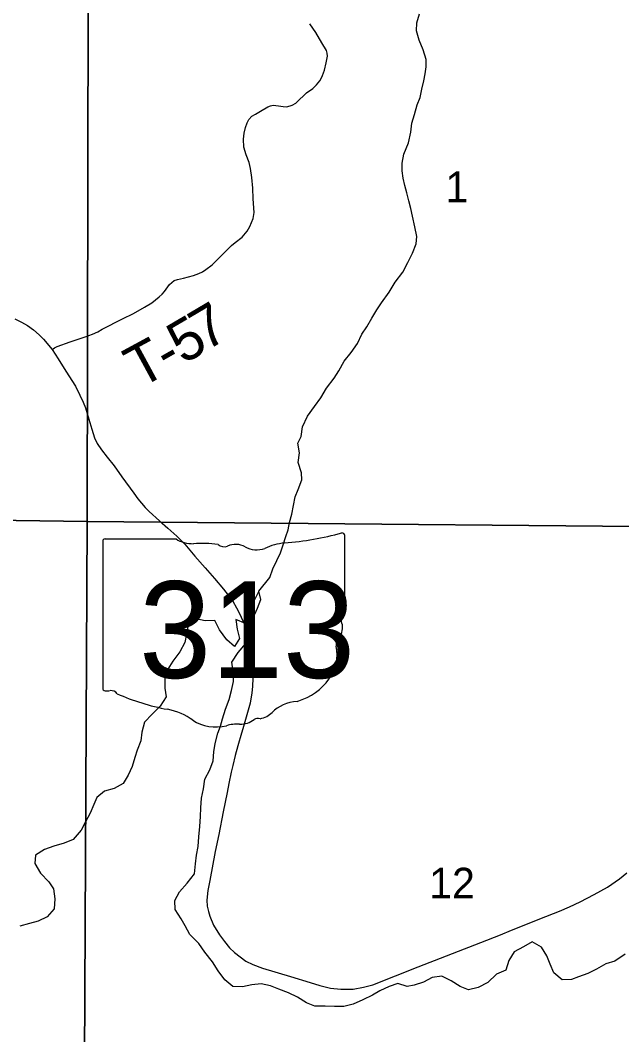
# Model space of a CAD drawing. Extents: x 0 to 191, y 0 to 55.
# Drawn here: x 145.987 to 146.397, y 22.989 to 23.68 of the extents above; entities that cross this region are included whole.
import ezdxf

# ---------------------------------------------------------------- set-up
doc = ezdxf.new("R2010")
doc.units = 0
for name, color, linetype in [('GM_X_Corporation', 7, 'Continuous'), ('GM_X_Major_Lake', 7, 'Continuous'), ('GM_X_Minor_River', 7, 'Continuous'), ('GM_X_Section_Text', 7, 'Continuous'), ('GM_X_State_Location', 7, 'Continuous'), ('GM_X_State_Route', 7, 'Continuous'), ('GM_X_State_Shield', 7, 'Continuous'), ('GM_X_Township_Road', 7, 'Continuous'), ('GM_X_Township_Road_Text', 7, 'Continuous')]:
    doc.layers.add(name, color=color, linetype=linetype)

msp = doc.modelspace()

# ---------------------------------------------------------------- linework, layer by layer
at = {"layer": 'GM_X_Corporation'}
for points in [[(145.53727, 23.82138), (146.0338, 23.81325), (146.03304, 23.3384), (145.53282, 23.34555)], [(146.53621, 23.80622), (146.53556, 23.59664), (146.53466, 23.33382), (146.03304, 23.3384), (146.0338, 23.81325)], [(145.53282, 23.34555), (146.03304, 23.3384), (146.03039, 22.83378), (145.53082, 22.83943)], [(146.03304, 23.3384), (146.53466, 23.33382), (146.53262, 23.0852), (146.52936, 22.8286), (146.03039, 22.83378)]]:
    msp.add_lwpolyline(points, close=True, dxfattribs=at)
at = {"layer": 'GM_X_Major_Lake'}
for points in [[(146.26206, 23.02442), (146.2558, 23.02232), (146.25087, 23.02155), (146.24461, 23.02344), (146.23874, 23.02153), (146.23229, 23.01849), (146.22736, 23.01563), (146.22073, 23.0124), (146.21409, 23.00954), (146.20783, 23.00782), (146.20139, 23.00781), (146.19513, 23.00799), (146.18811, 23.00798), (146.18242, 23.01025), (146.17635, 23.01423), (146.17009, 23.01726), (146.16364, 23.01971), (146.15776, 23.02198), (146.15151, 23.0233), (146.14525, 23.02272), (146.1388, 23.02119), (146.13217, 23.02137), (146.12685, 23.02611), (146.1223, 23.03217), (146.11831, 23.03824), (146.11319, 23.04487), (146.10901, 23.05075), (146.10294, 23.057), (146.09972, 23.06288), (146.09706, 23.06762), (146.09288, 23.07388), (146.09269, 23.08014), (146.09591, 23.08603), (146.10103, 23.09192), (146.10614, 23.09838), (146.10671, 23.10502), (146.10746, 23.11109), (146.1086, 23.11698), (146.10897, 23.12343), (146.10973, 23.13045), (146.1101, 23.13728), (146.11029, 23.14317), (146.11086, 23.14981), (146.11218, 23.15627), (146.11312, 23.16291), (146.11653, 23.16918), (146.11881, 23.17525), (146.11918, 23.18151), (146.12013, 23.18721), (146.12202, 23.19423), (146.12372, 23.19898), (146.12505, 23.20392), (146.12713, 23.21056), (146.12978, 23.21702), (146.1313, 23.22328), (146.13262, 23.22936), (146.13243, 23.236), (146.13147, 23.24264), (146.13583, 23.2491), (146.14095, 23.25537), (146.14341, 23.26106), (146.14511, 23.26676), (146.14606, 23.27283), (146.1489, 23.27948), (146.15136, 23.28518), (146.14984, 23.29087), (146.14681, 23.2846), (146.14473, 23.27985), (146.14264, 23.27359), (146.14075, 23.26884), (146.1343, 23.27168), (146.13525, 23.26504), (146.13677, 23.25878), (146.13336, 23.25327), (146.12805, 23.25781), (146.12312, 23.26464), (146.11989, 23.2709), (146.11344, 23.2707), (146.10699, 23.27201), (146.10188, 23.26802), (146.10074, 23.26195), (146.09942, 23.25606), (146.09601, 23.24961), (146.09127, 23.24315), (146.08786, 23.23783), (146.08578, 23.23137), (146.08578, 23.22492), (146.08673, 23.21885), (146.08276, 23.21258), (146.07726, 23.20707), (146.07214, 23.20156), (146.07025, 23.19491), (146.06949, 23.18884), (146.06703, 23.18257), (146.06533, 23.17764), (146.06363, 23.17156), (146.06097, 23.16549), (146.05756, 23.15979), (146.05131, 23.15636), (146.04467, 23.15464), (146.03955, 23.15027)], [(146.03955, 23.15027), (146.03747, 23.14553), (146.03501, 23.13964), (146.03179, 23.13375), (146.02895, 23.12805), (146.02345, 23.12159), (146.0172, 23.11912), (146.01037, 23.11721), (146.00392, 23.11492), (145.99767, 23.11093), (145.99729, 23.10523), (146.00128, 23.09879), (146.00697, 23.09291), (146.01001, 23.08817), (146.01096, 23.08115), (146.01058, 23.07451), (146.00566, 23.069), (145.99959, 23.06596), (145.99371, 23.06443), (145.98708, 23.06252)], [(146.39934, 23.0436), (146.39252, 23.03866), (146.38626, 23.03694), (146.37982, 23.03332), (146.37394, 23.03028), (146.36768, 23.02818), (146.36294, 23.02628), (146.35649, 23.02608), (146.3508, 23.03081), (146.34833, 23.03669), (146.34606, 23.04238), (146.34245, 23.04826), (146.33619, 23.05185), (146.33012, 23.04843), (146.32387, 23.04519), (146.32027, 23.03912), (146.31819, 23.03266), (146.31174, 23.0298), (146.30586, 23.0241), (146.29923, 23.02087), (146.29278, 23.01915), (146.28709, 23.02142), (146.28083, 23.02539), (146.27457, 23.02861), (146.26794, 23.02765), (146.26206, 23.02442)]]:
    msp.add_lwpolyline(points, dxfattribs=at)
at = {"layer": 'GM_X_Minor_River'}
msp.add_lwpolyline([(146.14984, 23.29087), (146.15741, 23.30039), (146.15949, 23.30628), (146.16213, 23.31179), (146.16477, 23.31711), (146.16647, 23.32262), (146.16835, 23.32813), (146.16986, 23.33288), (146.1708, 23.33782), (146.17231, 23.34352), (146.17362, 23.34941), (146.17475, 23.3553), (146.17663, 23.36024), (146.17927, 23.36689), (146.17907, 23.37163), (146.17678, 23.37865), (146.17752, 23.3853), (146.17637, 23.39174), (146.17883, 23.3965), (146.17957, 23.40295), (146.18316, 23.41018), (146.18789, 23.41684), (146.19224, 23.42273), (146.19602, 23.42939), (146.20113, 23.43624), (146.20434, 23.44118), (146.20812, 23.44784), (146.21285, 23.45374), (146.21701, 23.45983), (146.22003, 23.4661), (146.22344, 23.47105), (146.22684, 23.47713), (146.23024, 23.48265), (146.23346, 23.48759), (146.23875, 23.49482), (146.24272, 23.50167), (146.24802, 23.50852), (146.25142, 23.51498), (146.25463, 23.52126), (146.25708, 23.52772), (146.25764, 23.53266), (146.25611, 23.53929), (146.25457, 23.5465), (146.25342, 23.55181), (146.25208, 23.55712), (146.25074, 23.56244), (146.2494, 23.56756), (146.24825, 23.57249), (146.24748, 23.57742), (146.24766, 23.58274), (146.24879, 23.58881), (146.2518, 23.59661), (146.2535, 23.60383), (146.25424, 23.61009), (146.25593, 23.61598), (146.25782, 23.62244), (146.2597, 23.62738), (146.26102, 23.63327), (146.26233, 23.63878), (146.26327, 23.64353), (146.26383, 23.64828), (146.26382, 23.6534), (146.26191, 23.66004), (146.25905, 23.66649), (146.25732, 23.67293), (146.2575, 23.67844), (146.25938, 23.68452)], dxfattribs=at)
at = {"layer": 'GM_X_State_Route'}
msp.add_lwpolyline([(145.98379, 23.47657), (145.98829, 23.47432), (145.99233, 23.47199), (145.9964, 23.4691), (146.00035, 23.46575), (146.00328, 23.46277), (146.0091, 23.45578), (146.01321, 23.44928), (146.01847, 23.44104), (146.02493, 23.4306), (146.02807, 23.42466), (146.03027, 23.41986), (146.03176, 23.41583), (146.03409, 23.40827), (146.03609, 23.4014), (146.03808, 23.39558), (146.03987, 23.39172), (146.04275, 23.38726), (146.0467, 23.38234), (146.05141, 23.37644), (146.05668, 23.36901), (146.0647, 23.35776), (146.06758, 23.3539), (146.06992, 23.35105), (146.07259, 23.34791), (146.07531, 23.3452), (146.08214, 23.339), (146.088, 23.33399), (146.09416, 23.32843), (146.09942, 23.32291), (146.10634, 23.3148), (146.11339, 23.30678), (146.11963, 23.29965), (146.12595, 23.29239), (146.12905, 23.28827), (146.1321, 23.28416), (146.13474, 23.27966), (146.13707, 23.2752), (146.13987, 23.26871), (146.14127, 23.26489), (146.14233, 23.26094), (146.14403, 23.2547), (146.14509, 23.24965), (146.14577, 23.244), (146.14607, 23.23713), (146.14586, 23.23157), (146.14552, 23.22592), (146.14505, 23.22172), (146.14395, 23.21467), (146.14166, 23.20661), (146.13898, 23.19701), (146.13809, 23.19413), (146.13554, 23.18547), (146.13376, 23.17893), (146.13227, 23.17218), (146.13117, 23.16768), (146.12952, 23.15987), (146.12824, 23.15376), (146.12561, 23.14064), (146.12255, 23.12511), (146.12022, 23.11361), (146.11644, 23.0937), (146.11525, 23.08691), (146.11453, 23.08041), (146.11474, 23.07629), (146.11559, 23.07264), (146.11661, 23.06942), (146.11907, 23.06339), (146.12323, 23.05677), (146.12646, 23.05227), (146.12985, 23.04794), (146.13342, 23.04463), (146.14098, 23.03886), (146.14573, 23.03639), (146.15252, 23.03393), (146.17145, 23.02841), (146.18487, 23.02417), (146.1914, 23.02213), (146.1987, 23.02043), (146.20567, 23.01967), (146.21407, 23.01975), (146.22112, 23.02094), (146.22757, 23.02273), (146.25847, 23.03495), (146.30112, 23.05142), (146.31456, 23.05677), (146.32206, 23.05982), (146.32961, 23.0628), (146.34141, 23.06755), (146.35482, 23.07281), (146.36153, 23.07587), (146.36875, 23.07918), (146.37842, 23.0841), (146.38742, 23.08928), (146.39549, 23.09489), (146.40058, 23.09896)], dxfattribs=at)
at = {"layer": 'GM_X_State_Shield'}
for p, q in [((146.04362, 23.3248), (146.04362, 23.22474)), ((146.09351, 23.32652), (146.04525, 23.32652)), ((146.20841, 23.27666), (146.20841, 23.329)), ((146.2084, 23.27667), (146.20841, 23.27666))]:
    msp.add_line(p, q, dxfattribs=at)
for centre, major_axis, start_param, end_param in [((146.04551, 23.32502), (0.00191, 0), 1.712693, 3.28349), ((146.105, 23.33814), (0.01852, 0), 4.042523, 4.731795), ((146.14971, 23.46294), (0.17476, 0), 4.814394, 5.042369), ((146.20659, 23.32922), (0.00183, 0), 6.141152, 7.989035), ((146.11114, 23.27035), (0.06648, 0), 1.404758, 1.657858), ((146.12623, 23.32553), (0.00534, 0), 3.836095, 5.185415), ((146.13407, 23.31397), (0.01111, 0), 0.950623, 2.079405), ((146.14841, 23.32983), (0.01336, 0), 4.081561, 5.145723), ((146.172, 23.29596), (0.03516, 0), 1.699011, 2.107814), ((146.20646, 23.27646), (0.00196, 0), 5.05454, 6.418171), ((146.20799, 23.27282), (0.00284, 0), 1.883978, 3.671073), ((146.18993, 23.2662), (0.01704, 0), 5.934695, 6.695948), ((146.21499, 23.25476), (0.0124, 0), 2.387724, 3.262537), ((146.1595, 23.2481), (0.04371, 0), 5.101752, 6.440018), ((146.04553, 23.22452), (0.00193, 0), 3.00124, 4.508301), ((146.04582, 23.23476), (0.0147, 0), 4.665946, 4.897461), ((146.04883, 23.21897), (0.0053, 0), 0.519207, 1.627899), ((146.11574, 23.30887), (0.1262, 0), 4.195997, 4.488961), ((146.17793, 23.19665), (0.02394, 0), 1.647645, 2.488434), ((146.07812, 23.17979), (0.03949, 0), 0.823519, 1.323587), ((146.1476, 23.21504), (0.01412, 0), 4.937069, 5.64225), ((146.12082, 23.21847), (0.02506, 0), 4.026481, 4.996735), ((146.1353, 23.18388), (0.02059, 0), 1.495662, 1.94098), ((146.13713, 23.21098), (0.01335, 0), 4.691044, 5.507374), ((146.14921, 23.20129), (0.00376, 0), 1.147584, 2.315152)]:
    msp.add_ellipse(centre, major_axis=major_axis, ratio=0.8, start_param=start_param, end_param=end_param, dxfattribs=at)
at = {"layer": 'GM_X_Township_Road'}
msp.add_lwpolyline([(146.0091, 23.45578), (146.01069, 23.45686), (146.01246, 23.45784), (146.02141, 23.46082), (146.03161, 23.46442), (146.03654, 23.46615), (146.04019, 23.46782), (146.04329, 23.4695), (146.05695, 23.47671), (146.06462, 23.48021), (146.07213, 23.48458), (146.07696, 23.48747), (146.08209, 23.49154), (146.08417, 23.49347), (146.08564, 23.49529), (146.08909, 23.49997), (146.09219, 23.50271), (146.09458, 23.50352), (146.09854, 23.50443), (146.10539, 23.50616), (146.109, 23.50758), (146.11154, 23.50865), (146.11392, 23.51017), (146.11804, 23.51332), (146.12474, 23.52002), (146.12895, 23.52424), (146.13129, 23.52652), (146.13388, 23.5286), (146.13845, 23.53226), (146.14195, 23.53627), (146.14388, 23.53952), (146.14607, 23.5449), (146.14683, 23.54917), (146.14612, 23.55851), (146.14576, 23.56572), (146.14505, 23.57288), (146.14424, 23.57903), (146.14322, 23.58319), (146.14134, 23.58842), (146.13977, 23.5937), (146.13941, 23.59898), (146.13992, 23.6031), (146.14079, 23.60706), (146.142, 23.61031), (146.14317, 23.61259), (146.14505, 23.61467), (146.14773, 23.61602), (146.15109, 23.61813), (146.15607, 23.62102), (146.15795, 23.62188), (146.15978, 23.62229), (146.16333, 23.62188), (146.16658, 23.62133), (146.16902, 23.62122), (146.17267, 23.62224), (146.17506, 23.62371), (146.1777, 23.6262), (146.18024, 23.62869), (146.18242, 23.63057), (146.18659, 23.63372), (146.18928, 23.63615), (146.19141, 23.63879), (146.19243, 23.64052), (146.19329, 23.64245), (146.19461, 23.64605), (146.19583, 23.65103), (146.19659, 23.6556), (146.19639, 23.65763), (146.19593, 23.65951), (146.19293, 23.66474), (146.18872, 23.6718), (146.18456, 23.67779)], dxfattribs=at)

# ---------------------------------------------------------------- texts
at = {"layer": 'GM_X_Section_Text'}
for s, height, p in [('1', 0.02093, (146.27699, 23.55612)), ('12', 0.020928, (146.26595, 23.08148))]:
    msp.add_text(s, height=height, rotation=0.00001, dxfattribs=at).set_placement(p)
at = {"layer": 'GM_X_State_Location'}
for s, p in [('s', (146.12417, 23.26812)), ('r', (146.12416, 23.26812))]:
    msp.add_text(s, height=0.0000947, dxfattribs=at).set_placement(p)
msp.add_text('313', height=0.0000947, rotation=0.00001, dxfattribs=at).set_placement((146.09074, 23.26123))
at = {"layer": 'GM_X_State_Shield'}
msp.add_text('313', height=0.065918, dxfattribs=at).set_placement((146.06836, 23.2318))
at = {"layer": 'GM_X_Township_Road_Text'}
for s, rotation, p in [('7', 30.63081, (146.11366, 23.4542)), ('5', 30.41718, (146.09847, 23.44529)), ('T', 28.49348, (146.06877, 23.42886)), ('-', 29.73068, (146.08802, 23.43932))]:
    msp.add_text(s, height=0.02841, rotation=rotation, dxfattribs=at).set_placement(p)

doc.saveas('drawing.dxf')
